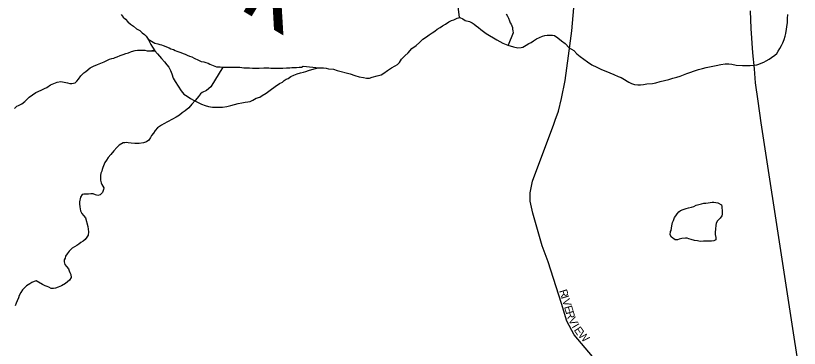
# Model space of a CAD drawing. Extents: x 2010165 to 2382125, y 1060529 to 1407316.
# Drawn here: x 2214564 to 2219461, y 1207761 to 1209839 of the extents above; entities that cross this region are included whole.
import ezdxf

# ---------------------------------------------------------------- set-up
doc = ezdxf.new("R2010")
doc.units = 0
for name, color, linetype in [('GM_X_City_Street', 7, 'Continuous'), ('GM_X_City_Street_Text', 7, 'Continuous'), ('GM_X_Minor_Lake', 7, 'Continuous'), ('GM_X_Minor_River', 7, 'Continuous'), ('GM_X_Minor_River_Text', 7, 'Continuous'), ('GM_X_Rail_Line', 7, 'Continuous')]:
    doc.layers.add(name, color=color, linetype=linetype)

msp = doc.modelspace()

# ---------------------------------------------------------------- linework, layer by layer
at = {"layer": 'GM_X_City_Street'}
for points in [[(2217935.6, 1209186.9), (2217955, 1209241.9), (2217975.6, 1209322.2), (2217997.1, 1209434.7), (2218018.6, 1209588.3), (2218040.2, 1209743.9), (2218071.5, 1210107.9), (2218079.2, 1210235.9)], [(2219785, 1205951.1), (2219595.1, 1206161.3), (2219213.5, 1206568.4), (2218649.8, 1207186.9), (2218168.4, 1207709.4), (2218054.8, 1207844.5), (2218007.9, 1207930.6), (2217974.6, 1208040.2), (2217890.4, 1208300.5), (2217854.9, 1208400.6), (2217796.5, 1208605.8), (2217778.9, 1208680.2), (2217778.9, 1208733), (2217794.5, 1208805.5), (2217926.6, 1209161.7), (2217935.6, 1209186.9)]]:
    msp.add_lwpolyline(points, dxfattribs=at)
at = {"layer": 'GM_X_Minor_Lake'}
msp.add_lwpolyline([(2218661, 1208497.3), (2218664.6, 1208525.4), (2218668.3, 1208547.6), (2218674.2, 1208559.7), (2218680, 1208577.8), (2218689.8, 1208588), (2218697.7, 1208602.1), (2218707.5, 1208614.3), (2218717.5, 1208622.5), (2218735.4, 1208628.7), (2218753.4, 1208635), (2218767.3, 1208639.2), (2218787.3, 1208643.4), (2218801.3, 1208647.6), (2218817.2, 1208655.9), (2218833.2, 1208660.1), (2218849.1, 1208664.3), (2218863.1, 1208668.5), (2218877.1, 1208668.7), (2218891.1, 1208670.9), (2218903.1, 1208673), (2218917.2, 1208673.2), (2218927.2, 1208673.3), (2218939.2, 1208671.5), (2218951.3, 1208669.6), (2218973.5, 1208657.9), (2218975.6, 1208647.9), (2218975.7, 1208635.8), (2218977.9, 1208623.8), (2218978, 1208613.8), (2218978.2, 1208599.7), (2218976.4, 1208589.6), (2218966.5, 1208573.5), (2218946.7, 1208555.1), (2218940.9, 1208541), (2218939.1, 1208530.9), (2218937.4, 1208504.8), (2218935.6, 1208486.7), (2218935.8, 1208472.7), (2218938.1, 1208452.6), (2218938.3, 1208438.6), (2218926.3, 1208432.4), (2218912.3, 1208430.2), (2218882.3, 1208429.8), (2218862.2, 1208429.6), (2218842.2, 1208429.3), (2218824.1, 1208433.1), (2218806.1, 1208434.9), (2218786, 1208440.7), (2218769.9, 1208444.5), (2218759.8, 1208448.4), (2218749.8, 1208450.2), (2218727.7, 1208447.9), (2218709.8, 1208443.7), (2218699.8, 1208439.6), (2218685.8, 1208439.4), (2218661.5, 1208455.1), (2218653.3, 1208469.1), (2218655.1, 1208491.2), (2218659, 1208497.3)], dxfattribs=at)
at = {"layer": 'GM_X_Minor_River'}
for points in [[(2217337.8, 1209827.2), (2217328.2, 1209897.6)], [(2217629.4, 1209851.3), (2217637.6, 1209837.3), (2217643.8, 1209823.4), (2217650, 1209807.4), (2217654.1, 1209795.4), (2217660.3, 1209785.4), (2217664.4, 1209775.5), (2217668.6, 1209765.5), (2217668.7, 1209755.4), (2217670.8, 1209745.4), (2217673, 1209731.4), (2217641.5, 1209654.3)], [(2215223, 1209846.6), (2215235.2, 1209830.7), (2215249.5, 1209816.9), (2215265.7, 1209801), (2215281.9, 1209787.2), (2215300.1, 1209773.3), (2215318.4, 1209757.5), (2215340.5, 1209745.8), (2215354.8, 1209731.9), (2215368.9, 1209722), (2215379.1, 1209712.1), (2215391.3, 1209692.2), (2215399.6, 1209676.2), (2215407.8, 1209660.3), (2215420, 1209642.4), (2215434.4, 1209620.5), (2215450.7, 1209600.6), (2215475.1, 1209572.8), (2215493.4, 1209551), (2215509.6, 1209533.1), (2215521.9, 1209517.2), (2215532.1, 1209497.3), (2215540.5, 1209475.3), (2215548.8, 1209449.3), (2215561.1, 1209427.4), (2215597.9, 1209369.6), (2215614.2, 1209349.8), (2215636.5, 1209336), (2215656.7, 1209322.2), (2215678.9, 1209310.4), (2215701.1, 1209298.7), (2215725.3, 1209286.9), (2215747.4, 1209277.2), (2215769.5, 1209271.4), (2215793.6, 1209267.7), (2215813.7, 1209268), (2215833.7, 1209268.2), (2215855.7, 1209268.5), (2215883.7, 1209272.9), (2215907.7, 1209279.2), (2215931.7, 1209283.5), (2215953.6, 1209289.8), (2215977.6, 1209294.2), (2215997.6, 1209298.4), (2216015.6, 1209300.7), (2216029.6, 1209302.8), (2216045.5, 1209311.1), (2216067.4, 1209323.4), (2216089.4, 1209329.7), (2216105.3, 1209340), (2216129.1, 1209354.3), (2216154.9, 1209374.7), (2216184.7, 1209397.2), (2216212.5, 1209415.6), (2216230.4, 1209423.9), (2216242.3, 1209434.1), (2216254.2, 1209442.2), (2216266.2, 1209446.4), (2216284, 1209458.7), (2216302, 1209466.9), (2216323.9, 1209475.2), (2216343.8, 1209481.5), (2216361.8, 1209485.8), (2216377.8, 1209490), (2216393.8, 1209496.2), (2216415.7, 1209502.5), (2216437.7, 1209508.8), (2216455.6, 1209513.1), (2216473.7, 1209513.3), (2216487.7, 1209513.5), (2216503.7, 1209511.7), (2216519.8, 1209507.9), (2216549.9, 1209504.2), (2216572.1, 1209496.5), (2216654.5, 1209475.5), (2216682.7, 1209465.8), (2216710.8, 1209458.1)], [(2216710.8, 1209458.1), (2216736.9, 1209452.4), (2216757, 1209448.7), (2216775.1, 1209448.9), (2216791, 1209455.1), (2216823, 1209463.6), (2216846.9, 1209469.9), (2216864.8, 1209480.2), (2216886.7, 1209496.5), (2216912.5, 1209512.9), (2216936.4, 1209525.2), (2216950.3, 1209533.4), (2216962.1, 1209547.6), (2216975.9, 1209567.9), (2216995.6, 1209588.2), (2217017.5, 1209606.6), (2217039.1, 1209635), (2217066.9, 1209653.4), (2217086.7, 1209671.7), (2217108.5, 1209692.1), (2217130.4, 1209706.4), (2217148.2, 1209718.7), (2217166.1, 1209732.9), (2217184, 1209743.2), (2217197.8, 1209755.4), (2217215.7, 1209765.7), (2217231.6, 1209775.9), (2217249.5, 1209786.2), (2217271.4, 1209800.6), (2217287.3, 1209808.8), (2217301.3, 1209813), (2217311.2, 1209817.1), (2217323.2, 1209823.3), (2217339.2, 1209827.5), (2217357.3, 1209819.7), (2217373.4, 1209809.9), (2217399.6, 1209802.2), (2217415.7, 1209794.4), (2217429.9, 1209786.5), (2217442, 1209776.6), (2217456.2, 1209764.8), (2217470.4, 1209752.9), (2217486.5, 1209741.1), (2217504.8, 1209727.2), (2217571.4, 1209687.9), (2217607.7, 1209668.3), (2217640, 1209654.7), (2217674.2, 1209645.1), (2217702.3, 1209639.4), (2217722.3, 1209639.7), (2217732.3, 1209641.8), (2217754.2, 1209656.1), (2217770.1, 1209666.4), (2217786, 1209672.6), (2217799.9, 1209682.8), (2217817.8, 1209695.1), (2217837.7, 1209703.4), (2217855.6, 1209711.6), (2217869.6, 1209715.8), (2217885.6, 1209718.1), (2217897.6, 1209718.2), (2217917.6, 1209718.5), (2217931.7, 1209716.6), (2217951.9, 1209700.8), (2217974.2, 1209683), (2217998.5, 1209665.3), (2218022.9, 1209639.5), (2218051.1, 1209621.8), (2218071.5, 1209602), (2218091.7, 1209584.2), (2218114, 1209568.4), (2218138.2, 1209550.6), (2218164.5, 1209532.9), (2218194.8, 1209517.2), (2218225, 1209503.6), (2218251.2, 1209491.8), (2218277.4, 1209482.1), (2218301.6, 1209472.4), (2218329.8, 1209458.7), (2218347.9, 1209452.9), (2218358, 1209447), (2218396.4, 1209423.4), (2218412.5, 1209415.6), (2218430.6, 1209409.8), (2218450.7, 1209408.1), (2218468.7, 1209408.3), (2218486.7, 1209408.5), (2218508.7, 1209412.8), (2218542.8, 1209415.3), (2218564.7, 1209419.6), (2218590.7, 1209427.9), (2218618.6, 1209434.3), (2218644.6, 1209440.7), (2218670.5, 1209449), (2218694.5, 1209455.3), (2218716.5, 1209461.6), (2218736.4, 1209469.9), (2218758.3, 1209478.2), (2218776.3, 1209484.5), (2218806.2, 1209494.9), (2218830.1, 1209503.3)], [(2218830.1, 1209503.3), (2218856.1, 1209509.6), (2218878.1, 1209515.9), (2218900, 1209520.2), (2218920, 1209524.5), (2218942, 1209528.8), (2218970, 1209535.2), (2218998, 1209537.5), (2219020, 1209537.8), (2219040.1, 1209536.1), (2219066.2, 1209530.4), (2219106.3, 1209528.9), (2219132.4, 1209527.2), (2219154.4, 1209527.5), (2219176.4, 1209529.8), (2219194.4, 1209532), (2219208.4, 1209536.2), (2219222.3, 1209542.4), (2219238.3, 1209548.6), (2219254.2, 1209556.9), (2219272.1, 1209567.1), (2219288, 1209577.4), (2219307.9, 1209591.7), (2219319.7, 1209603.9), (2219329.5, 1209618.1), (2219339.4, 1209634.2), (2219349.1, 1209652.4), (2219356.9, 1209670.6), (2219366.7, 1209690.8), (2219372.4, 1209710.9), (2219376.2, 1209727.1), (2219387.3, 1209797.5), (2219387, 1209821.6), (2219388.7, 1209847.7)], [(2215391.6, 1209691.7), (2215433.7, 1209668.6), (2215451.8, 1209662.9), (2215463.9, 1209659), (2215476, 1209657.1), (2215486, 1209653.3), (2215522.3, 1209637.7), (2215534.4, 1209631.8), (2215550.5, 1209628), (2215560.6, 1209622.1), (2215570.6, 1209618.2), (2215582.7, 1209614.3), (2215596.8, 1209608.5), (2215610.9, 1209602.7), (2215623, 1209598.8), (2215635.1, 1209592.9), (2215649.2, 1209587.1), (2215665.3, 1209581.3), (2215679.4, 1209573.4), (2215705.6, 1209561.7), (2215723.8, 1209553.9), (2215739.8, 1209550.1), (2215751.9, 1209546.2), (2215766, 1209542.4), (2215778.1, 1209536.5), (2215788.2, 1209532.6), (2215798.2, 1209528.8), (2215818.4, 1209519), (2215842.4, 1209519.3), (2215862.5, 1209517.5), (2215884.5, 1209517.8), (2215902.6, 1209518.1), (2215924.6, 1209518.3), (2215938.6, 1209518.5), (2215950.7, 1209516.7), (2215964.7, 1209516.8)], [(2214621, 1209302.9), (2214648.7, 1209329.4), (2214690.4, 1209360), (2214724.3, 1209374.5), (2214744.2, 1209384.8), (2214758.1, 1209391), (2214782, 1209407.4), (2214801.9, 1209415.7), (2214823.8, 1209424), (2214845.8, 1209428.3), (2214877.9, 1209422.6), (2214888, 1209418.8), (2214902.1, 1209414.9), (2214914.1, 1209415.1), (2214926.1, 1209417.2), (2214936.1, 1209419.4), (2214946, 1209429.6), (2214955.8, 1209441.7), (2214971.6, 1209464), (2214989.3, 1209482.3), (2215003.3, 1209490.5), (2215029, 1209512.9), (2215050.9, 1209523.2), (2215074.8, 1209533.6), (2215096.8, 1209541.9), (2215116.7, 1209550.2), (2215134.6, 1209560.4), (2215150.5, 1209566.7), (2215164.5, 1209570.9), (2215176.5, 1209573), (2215186.5, 1209577.2), (2215198.4, 1209583.3), (2215216.3, 1209591.6), (2215236.3, 1209595.9), (2215252.3, 1209602.1), (2215268.2, 1209608.3), (2215288.1, 1209616.6), (2215310.1, 1209620.9), (2215326.1, 1209623.1), (2215340.1, 1209623.3), (2215354.2, 1209623.5), (2215370.2, 1209623.7), (2215386.3, 1209619.9), (2215398.3, 1209620), (2215434.5, 1209620.4), (2215414.3, 1209620.2)], [(2215858.2, 1209517.9), (2215784, 1209394.1), (2215756.2, 1209371.6), (2215730.3, 1209359.3), (2215718.4, 1209351.1), (2215706.6, 1209334.9), (2215686.9, 1209310.5), (2215665.2, 1209286.2), (2215645.4, 1209263.8), (2215623.6, 1209245.5), (2215603.7, 1209233.2), (2215587.9, 1209216.9), (2215566, 1209204.6), (2215544.2, 1209192.3), (2215512.3, 1209175.8), (2215490.4, 1209163.5), (2215474.5, 1209155.2), (2215462.6, 1209147.1), (2215450.7, 1209138.9), (2215434.9, 1209122.6), (2215425.1, 1209104.4), (2215413.3, 1209090.2), (2215407.4, 1209078.1), (2215395.6, 1209061.9), (2215381.7, 1209051.7), (2215363.8, 1209045.4), (2215335.8, 1209041), (2215307.7, 1209040.7), (2215285.7, 1209042.4), (2215267.6, 1209044.2), (2215255.6, 1209046), (2215245.5, 1209045.9), (2215235.5, 1209045.8), (2215211.7, 1209029.4), (2215195.8, 1209015.2), (2215178.1, 1208994.9), (2215158.3, 1208972.5), (2215142.5, 1208954.2), (2215130.8, 1208936), (2215120.9, 1208921.8), (2215117.1, 1208911.8), (2215109.3, 1208891.6), (2215105.5, 1208877.5), (2215101.6, 1208867.4), (2215095.8, 1208855.3), (2215093.9, 1208841.2), (2215094.1, 1208825.1), (2215094.3, 1208811.1), (2215098.6, 1208795.1), (2215102.7, 1208785.1), (2215108.8, 1208775.1), (2215115, 1208763.2), (2215113.1, 1208753.1), (2215107.4, 1208735), (2215091.5, 1208720.7), (2215077.5, 1208716.5), (2215063.5, 1208720.4), (2215047.4, 1208726.2), (2215033.3, 1208726), (2215019.3, 1208723.8), (2215003.3, 1208723.6), (2214989.3, 1208723.4), (2214979.3, 1208721.3), (2214969.5, 1208705.1), (2214963.8, 1208676.9), (2214962, 1208662.9), (2214964.3, 1208644.8), (2214968.6, 1208620.8), (2214976.8, 1208602.8), (2214987, 1208590.9), (2215001.2, 1208577), (2215014, 1208523), (2215016.2, 1208504.9), (2215018.4, 1208488.9), (2215016.7, 1208468.8), (2215008.8, 1208454.7), (2214999, 1208440.5), (2214985.1, 1208430.3), (2214971.2, 1208422.1), (2214959.3, 1208411.9), (2214945.4, 1208403.7), (2214931.5, 1208395.5), (2214917.6, 1208387.2), (2214907.7, 1208379.1), (2214897.8, 1208368.9), (2214886, 1208350.7), (2214876.2, 1208336.5), (2214872.3, 1208324.4), (2214866.4, 1208314.3), (2214866.6, 1208302.3), (2214870.8, 1208284.3), (2214881, 1208272.3), (2214893.2, 1208258.5), (2214897.4, 1208244.4), (2214903.5, 1208234.5), (2214909.7, 1208222.5), (2214909.9, 1208204.5), (2214900.2, 1208186.3)], [(2215964.7, 1209516.8), (2215988.8, 1209513.1), (2216006.8, 1209513.4), (2216024.8, 1209513.6), (2216044.9, 1209511.8), (2216064.9, 1209512.1), (2216085, 1209512.3), (2216115, 1209512.7), (2216133.1, 1209513), (2216145.1, 1209513.1), (2216159.1, 1209511.3), (2216177.1, 1209511.5), (2216193.2, 1209511.7), (2216209.2, 1209511.9), (2216233.2, 1209512.2), (2216257.3, 1209512.6), (2216277.3, 1209512.8), (2216289.3, 1209515), (2216301.3, 1209515.1), (2216319.4, 1209515.3), (2216335.4, 1209517.6), (2216345.4, 1209517.7), (2216349.4, 1209517.7), (2216361.3, 1209523.9), (2216459.5, 1209513.1)], [(2214557.5, 1209259.9), (2214571.3, 1209274.2), (2214581.3, 1209278.3), (2214603.2, 1209288.6), (2214621, 1209302.9)], [(2214900.2, 1208186.3), (2214876.4, 1208165.9), (2214850.5, 1208151.5), (2214828.6, 1208143.2), (2214812.7, 1208137), (2214800.7, 1208134.8), (2214786.6, 1208134.6), (2214770.5, 1208142.5), (2214760.4, 1208146.3), (2214748.3, 1208152.2), (2214732.2, 1208160), (2214691.8, 1208183.6), (2214679.9, 1208179.4), (2214665.9, 1208173.2), (2214652, 1208163), (2214632.1, 1208150.7), (2214618.3, 1208138.5), (2214606.4, 1208126.3), (2214596.6, 1208110.1), (2214586.8, 1208091.9), (2214581, 1208075.8), (2214573.3, 1208057.6), (2214567.4, 1208043.5), (2214561.6, 1208027.4)]]:
    msp.add_lwpolyline(points, dxfattribs=at)
at = {"layer": 'GM_X_Rail_Line'}
msp.add_lwpolyline([(2219506.4, 1207330.4), (2219223, 1209169.4), (2219202.9, 1209305.1), (2219187.9, 1209420.8), (2219180.2, 1209506.5), (2219170.9, 1209606.6), (2219160.3, 1209759.8), (2219154.9, 1209870.5)], dxfattribs=at)

# ---------------------------------------------------------------- texts
at = {"layer": 'GM_X_City_Street_Text'}
for s, rotation, p in [('R', 286.9063, (2217959.5, 1208120.7)), ('I', 286.9095, (2217971.1, 1208082.8)), ('V', 286.9289, (2217977.5, 1208061.8)), ('E', 286.9201, (2217990.3, 1208019.7)), ('R', 287.297, (2218000.6, 1207985.7)), ('V', 296.3602, (2218015.6, 1207940)), ('I', 300.4705, (2218036.9, 1207897.2)), ('E', 304.3118, (2218050, 1207875.2)), ('W', 312.5687, (2218074.7, 1207840.1))]:
    msp.add_text(s, height=50, rotation=rotation, dxfattribs=at).set_placement(p)
at = {"layer": 'GM_X_Minor_River_Text'}
msp.add_text('Creek', height=500.27, rotation=328.8554, dxfattribs=at).set_placement((2214709.1, 1210639))

doc.saveas('drawing.dxf')
